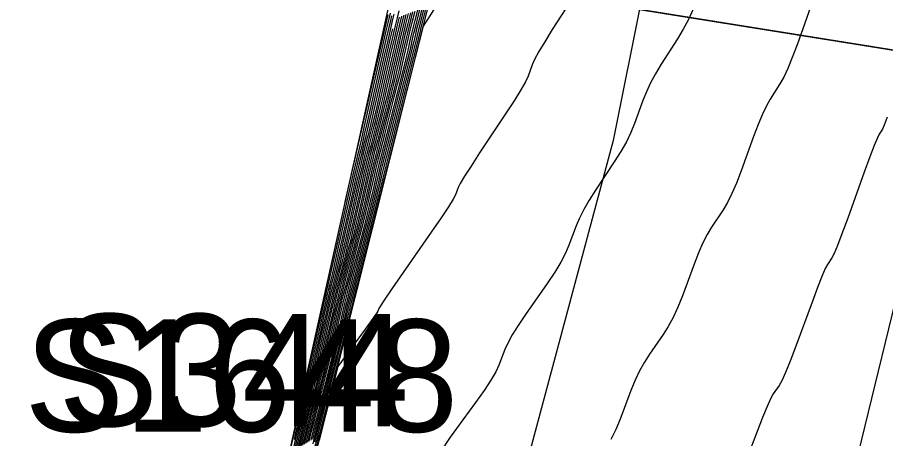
# Model space of a CAD drawing. Extents: x 1724534 to 1727318, y 657156 to 660047.
# Drawn here: x 1725590.29 to 1725621.22, y 659719.26 to 659734.26 of the extents above; entities that cross this region are included whole.
import ezdxf

# ---------------------------------------------------------------- set-up
doc = ezdxf.new("R2010")
doc.units = 0
for name, color, linetype in [('SURVEY - CONTOURS - Index with Text', 7, 'Continuous'), ('SURVEY - CONTOURS - Intermediate with optional Text', 7, 'Continuous'), ('SURVEY - DRAINAGE - Area Shapes', 7, 'Continuous'), ('SURVEY - DTM - Breaklines', 7, 'Continuous'), ('SURVEY - DTM - Breaklines - Points - Numbers', 7, 'Continuous'), ('SURVEY - NON-TRANSPORTATION - Features', 7, 'Continuous'), ('SURVEY - NON-TRANSPORTATION - Features - Points - Numbers', 7, 'Continuous'), ('SURVEY - UTILITIES - Fiber Optic Cable (Underground) with Text', 7, 'Continuous')]:
    doc.layers.add(name, color=color, linetype=linetype)

msp = doc.modelspace()

# ---------------------------------------------------------------- linework, layer by layer
at = {"layer": 'SURVEY - CONTOURS - Index with Text'}
for points in [[(1725606.529, 659736.741), (1725604.751, 659733.946), (1725603.479, 659728.979), (1725603.374, 659728.56), (1725602.269, 659724.234), (1725602.241, 659724.119), (1725602.194, 659723.924), (1725601.039, 659719.385), (1725601.008, 659719.258), (1725600.98, 659719.136), (1725600.766, 659718.286), (1725599.817, 659714.547), (1725599.49, 659713.236)], [(1725604.541, 659734.517), (1725604.357, 659733.777), (1725604.301, 659733.541), (1725604.185, 659733.032), (1725604.13, 659732.798), (1725603.949, 659732.073), (1725603.333, 659729.662), (1725603.23, 659729.251), (1725603.149, 659728.922), (1725603.091, 659728.675), (1725602.967, 659728.126), (1725602.909, 659727.881), (1725602.83, 659727.557), (1725602.607, 659726.674), (1725602.13, 659724.805), (1725602.029, 659724.398), (1725601.947, 659724.065), (1725601.887, 659723.807), (1725601.754, 659723.219), (1725601.694, 659722.963), (1725601.614, 659722.635), (1725601.396, 659721.767), (1725600.933, 659719.947), (1725600.832, 659719.543), (1725600.751, 659719.207)], [(1725600.463, 659719.029), (1725600.553, 659719.413), (1725600.639, 659719.77), (1725600.722, 659720.101), (1725600.938, 659720.946), (1725601.02, 659721.274), (1725601.105, 659721.626), (1725601.194, 659722.001), (1725601.285, 659722.4), (1725601.534, 659723.495), (1725601.626, 659723.895), (1725601.715, 659724.276), (1725601.803, 659724.637), (1725601.889, 659724.977), (1725602.115, 659725.86), (1725602.2, 659726.199), (1725602.286, 659726.555), (1725602.374, 659726.926), (1725602.464, 659727.314), (1725602.704, 659728.37), (1725602.794, 659728.76), (1725602.883, 659729.137), (1725602.972, 659729.501), (1725603.061, 659729.853), (1725603.297, 659730.774), (1725603.385, 659731.124), (1725603.473, 659731.482), (1725603.56, 659731.85), (1725603.647, 659732.228), (1725603.879, 659733.245), (1725603.967, 659733.624), (1725604.056, 659733.997), (1725604.146, 659734.365)], [(1725600.174, 659718.851), (1725600.274, 659719.283), (1725600.346, 659719.593), (1725600.392, 659719.782), (1725600.479, 659720.124), (1725600.525, 659720.312), (1725600.596, 659720.617), (1725600.694, 659721.04), (1725600.817, 659721.581), (1725601.18, 659723.182), (1725601.304, 659723.725), (1725601.402, 659724.154), (1725601.476, 659724.468), (1725601.525, 659724.667), (1725601.622, 659725.046), (1725601.67, 659725.244), (1725601.743, 659725.552), (1725601.84, 659725.972), (1725601.961, 659726.503), (1725602.316, 659728.066), (1725602.438, 659728.599), (1725602.536, 659729.024), (1725602.611, 659729.341), (1725602.663, 659729.551), (1725602.769, 659729.967), (1725602.821, 659730.175), (1725602.894, 659730.487), (1725602.991, 659730.903), (1725603.11, 659731.423), (1725603.458, 659732.949), (1725603.577, 659733.471), (1725603.667, 659733.857)]]:
    msp.add_lwpolyline(points, dxfattribs=at)
at = {"layer": 'SURVEY - CONTOURS - Intermediate with optional Text'}
for points in [[(1725605.839, 659738.467), (1725604.668, 659733.899), (1725604.638, 659733.778), (1725604.615, 659733.676), (1725604.401, 659732.832), (1725603.508, 659729.341), (1725603.401, 659728.918), (1725603.369, 659728.775), (1725603.153, 659727.92), (1725602.279, 659724.495), (1725602.17, 659724.057), (1725602.128, 659723.874), (1725602.021, 659723.443), (1725601.056, 659719.648), (1725600.944, 659719.194), (1725600.893, 659718.971), (1725600.783, 659718.525), (1725599.776, 659714.555), (1725599.087, 659711.793), (1725598.753, 659710.445), (1725598.659, 659710.053), (1725597.596, 659705.779), (1725597.458, 659705.207), (1725596.393, 659700.922)], [(1725605.523, 659737.794), (1725604.589, 659734.144), (1725604.513, 659733.838), (1725604.47, 659733.66), (1725604.4, 659733.354), (1725604.358, 659733.177), (1725604.175, 659732.452), (1725603.478, 659729.726), (1725603.292, 659728.986), (1725603.246, 659728.796), (1725603.168, 659728.451), (1725603.123, 659728.263), (1725602.941, 659727.537), (1725602.261, 659724.873), (1725602.076, 659724.133), (1725602.029, 659723.932), (1725601.941, 659723.546), (1725601.894, 659723.347), (1725601.713, 659722.622), (1725601.05, 659720.018), (1725600.866, 659719.278), (1725600.816, 659719.066)], [(1725605.534, 659737.554), (1725604.665, 659734.165), (1725604.554, 659733.719), (1725604.507, 659733.515), (1725604.398, 659733.076), (1725603.438, 659729.319), (1725603.324, 659728.857), (1725603.268, 659728.613), (1725603.156, 659728.159), (1725602.216, 659724.471), (1725602.099, 659723.994), (1725602.035, 659723.71), (1725601.92, 659723.241), (1725601, 659719.621), (1725600.924, 659719.314), (1725600.88, 659719.13)], [(1725610.159, 659735.104), (1725609.349, 659733.832), (1725609.077, 659733.396), (1725608.866, 659733.041), (1725608.718, 659732.766), (1725608.632, 659732.573), (1725608.484, 659732.166), (1725608.393, 659731.967), (1725608.229, 659731.677), (1725607.992, 659731.294), (1725607.682, 659730.82), (1725606.76, 659729.432), (1725606.453, 659728.964), (1725606.224, 659728.603), (1725606.072, 659728.347), (1725605.997, 659728.197), (1725605.902, 659727.94), (1725605.821, 659727.784), (1725605.65, 659727.51), (1725605.389, 659727.118), (1725605.038, 659726.609), (1725603.634, 659724.59), (1725603.382, 659724.222), (1725603.225, 659723.988), (1725603.165, 659723.888), (1725603.131, 659723.798), (1725603.094, 659723.733), (1725603.007, 659723.605), (1725602.872, 659723.415), (1725602.687, 659723.161), (1725601.711, 659721.831), (1725601.043, 659719.205)], [(1725618.687, 659735.038), (1725618.065, 659733.285), (1725617.895, 659732.827), (1725617.737, 659732.442), (1725617.591, 659732.13), (1725617.456, 659731.89), (1725617.111, 659731.349), (1725616.977, 659731.113), (1725616.833, 659730.814), (1725616.681, 659730.449), (1725616.519, 659730.021), (1725616.074, 659728.792), (1725615.909, 659728.359), (1725615.747, 659727.984), (1725615.588, 659727.666), (1725615.432, 659727.405), (1725615.02, 659726.785), (1725614.865, 659726.529), (1725614.71, 659726.225), (1725614.555, 659725.873), (1725614.398, 659725.474), (1725613.981, 659724.345), (1725613.821, 659723.941), (1725613.654, 659723.577), (1725613.48, 659723.253), (1725613.299, 659722.968), (1725612.807, 659722.262), (1725612.627, 659721.982), (1725612.458, 659721.674), (1725612.299, 659721.336), (1725612.149, 659720.97), (1725611.764, 659719.953), (1725611.61, 659719.582), (1725611.437, 659719.231)], [(1725598.876, 659713.817), (1725599.108, 659714.797), (1725600.194, 659719.591), (1725600.291, 659720.011), (1725601.28, 659724.367), (1725601.306, 659724.481), (1725601.352, 659724.67), (1725602.224, 659728.502), (1725602.395, 659729.245), (1725602.424, 659729.369), (1725602.453, 659729.482), (1725602.547, 659729.889), (1725602.649, 659730.334), (1725603.446, 659733.829), (1725603.546, 659734.257), (1725603.585, 659734.406)], [(1725600.232, 659718.886), (1725600.405, 659719.629), (1725600.458, 659719.846), (1725600.571, 659720.289), (1725600.624, 659720.504), (1725600.698, 659720.819), (1725600.794, 659721.232), (1725600.911, 659721.745), (1725601.251, 659723.245), (1725601.368, 659723.759), (1725601.465, 659724.178), (1725601.542, 659724.502), (1725601.598, 659724.729), (1725601.72, 659725.209), (1725601.776, 659725.435), (1725601.852, 659725.753), (1725601.947, 659726.163), (1725602.061, 659726.665), (1725602.509, 659728.631), (1725602.606, 659729.046), (1725602.683, 659729.373), (1725602.742, 659729.611), (1725602.875, 659730.128), (1725602.933, 659730.364), (1725603.01, 659730.686), (1725603.105, 659731.092), (1725603.217, 659731.584), (1725603.542, 659733.008), (1725603.655, 659733.501), (1725603.751, 659733.913), (1725603.83, 659734.243), (1725603.892, 659734.492)], [(1725600.578, 659719.1), (1725600.665, 659719.465), (1725600.757, 659719.841), (1725600.854, 659720.228), (1725601.121, 659721.274), (1725601.218, 659721.659), (1725601.309, 659722.03), (1725601.394, 659722.386), (1725601.473, 659722.728), (1725601.675, 659723.619), (1725601.754, 659723.963), (1725601.841, 659724.324), (1725601.934, 659724.704), (1725602.035, 659725.102), (1725602.312, 659726.186), (1725602.412, 659726.582), (1725602.504, 659726.956), (1725602.588, 659727.308), (1725602.665, 659727.639), (1725602.859, 659728.492), (1725602.936, 659728.825), (1725603.022, 659729.183), (1725603.117, 659729.566), (1725603.22, 659729.974), (1725603.508, 659731.097), (1725603.611, 659731.503), (1725603.704, 659731.881), (1725603.788, 659732.23), (1725603.862, 659732.549), (1725604.048, 659733.364), (1725604.123, 659733.685), (1725604.208, 659734.039), (1725604.304, 659734.426)], [(1725600.635, 659719.136), (1725600.721, 659719.491), (1725600.815, 659719.877), (1725601.213, 659721.438), (1725601.317, 659721.852), (1725601.411, 659722.232), (1725601.494, 659722.578), (1725601.566, 659722.891), (1725601.746, 659723.682), (1725601.819, 659723.997), (1725601.903, 659724.349), (1725602, 659724.738), (1725602.107, 659725.164), (1725602.41, 659726.349), (1725602.518, 659726.773), (1725602.613, 659727.156), (1725602.695, 659727.499), (1725602.765, 659727.801), (1725602.936, 659728.553), (1725603.007, 659728.857), (1725603.091, 659729.205), (1725603.189, 659729.598), (1725603.3, 659730.034), (1725603.613, 659731.258), (1725603.724, 659731.693), (1725603.82, 659732.08), (1725603.902, 659732.419), (1725603.97, 659732.71), (1725604.132, 659733.423), (1725604.201, 659733.716), (1725604.284, 659734.06), (1725604.383, 659734.456)], [(1725600.693, 659719.171), (1725600.776, 659719.517), (1725600.874, 659719.912), (1725601.304, 659721.603), (1725601.416, 659722.044), (1725601.512, 659722.433), (1725601.594, 659722.77), (1725601.66, 659723.055), (1725601.816, 659723.744), (1725601.883, 659724.031), (1725601.966, 659724.373), (1725602.065, 659724.772), (1725602.18, 659725.226), (1725602.509, 659726.512), (1725602.624, 659726.964), (1725602.721, 659727.357), (1725602.802, 659727.69), (1725602.866, 659727.964), (1725603.014, 659728.614), (1725603.078, 659728.889), (1725603.161, 659729.228), (1725603.379, 659730.095), (1725603.719, 659731.419), (1725603.836, 659731.883), (1725603.936, 659732.279), (1725604.016, 659732.609), (1725604.077, 659732.871), (1725604.217, 659733.482), (1725604.279, 659733.746), (1725604.361, 659734.081), (1725604.462, 659734.487)], [(1725604.62, 659734.548), (1725604.435, 659733.808), (1725604.385, 659733.6), (1725604.292, 659733.193), (1725604.244, 659732.988), (1725604.062, 659732.262), (1725603.405, 659729.694), (1725603.221, 659728.954), (1725603.169, 659728.735), (1725603.067, 659728.288), (1725603.016, 659728.072), (1725602.835, 659727.346), (1725602.196, 659724.839), (1725602.012, 659724.099), (1725601.958, 659723.869), (1725601.847, 659723.382), (1725601.794, 659723.155), (1725601.614, 659722.429), (1725600.992, 659719.983), (1725600.888, 659719.569), (1725600.808, 659719.242)], [(1725614.352, 659734.527), (1725614.194, 659734.182), (1725614.012, 659733.838), (1725613.807, 659733.497), (1725613.23, 659732.591), (1725613.027, 659732.255), (1725612.85, 659731.927), (1725612.699, 659731.608), (1725612.575, 659731.297), (1725612.279, 659730.479), (1725612.151, 659730.163), (1725611.988, 659729.83), (1725611.79, 659729.48), (1725611.557, 659729.112), (1725610.89, 659728.109), (1725610.659, 659727.747), (1725610.467, 659727.414), (1725610.313, 659727.11), (1725610.198, 659726.836), (1725609.941, 659726.142), (1725609.821, 659725.862), (1725609.652, 659725.544), (1725609.435, 659725.186), (1725609.169, 659724.788), (1725608.395, 659723.677), (1725608.131, 659723.286), (1725607.92, 659722.948), (1725607.762, 659722.662), (1725607.657, 659722.429), (1725607.447, 659721.876), (1725607.336, 659721.637), (1725607.16, 659721.334), (1725606.919, 659720.968), (1725606.613, 659720.538), (1725605.709, 659719.307), (1725605.369, 659718.79)], [(1725600.117, 659718.815), (1725600.218, 659719.257), (1725600.287, 659719.558), (1725600.326, 659719.719), (1725600.388, 659719.96), (1725600.426, 659720.119), (1725600.495, 659720.415), (1725600.594, 659720.848), (1725600.723, 659721.418), (1725601.109, 659723.12), (1725601.239, 659723.691), (1725601.34, 659724.129), (1725601.411, 659724.434), (1725601.452, 659724.605), (1725601.523, 659724.883), (1725601.564, 659725.052), (1725601.634, 659725.352), (1725601.733, 659725.781), (1725601.86, 659726.34), (1725602.239, 659728.005), (1725602.367, 659728.566), (1725602.467, 659729.001), (1725602.539, 659729.309), (1725602.583, 659729.49), (1725602.664, 659729.805), (1725602.708, 659729.985), (1725602.779, 659730.288), (1725602.877, 659730.713), (1725603.002, 659731.262), (1725603.373, 659732.89), (1725603.499, 659733.44), (1725603.599, 659733.871), (1725603.672, 659734.183), (1725603.719, 659734.374)], [(1725600.162, 659719.231), (1725600.229, 659719.523), (1725600.26, 659719.655), (1725600.296, 659719.796), (1725600.327, 659719.927), (1725600.393, 659720.213), (1725600.494, 659720.656), (1725600.63, 659721.254), (1725601.039, 659723.057), (1725601.175, 659723.657), (1725601.277, 659724.105), (1725601.345, 659724.4), (1725601.379, 659724.543), (1725601.425, 659724.72), (1725601.458, 659724.861), (1725601.525, 659725.151), (1725601.626, 659725.59), (1725601.76, 659726.178), (1725602.161, 659727.945), (1725602.296, 659728.534), (1725602.397, 659728.978), (1725602.467, 659729.277), (1725602.504, 659729.43), (1725602.558, 659729.644), (1725602.595, 659729.795), (1725602.663, 659730.088), (1725602.763, 659730.524), (1725602.895, 659731.101), (1725603.289, 659732.83), (1725603.421, 659733.41), (1725603.523, 659733.85), (1725603.593, 659734.152), (1725603.633, 659734.315)], [(1725600.29, 659718.922), (1725600.385, 659719.335), (1725600.463, 659719.664), (1725600.524, 659719.91), (1725600.663, 659720.453), (1725600.723, 659720.697), (1725600.8, 659721.02), (1725600.894, 659721.425), (1725601.004, 659721.909), (1725601.321, 659723.307), (1725601.432, 659723.793), (1725601.528, 659724.203), (1725601.607, 659724.535), (1725601.67, 659724.791), (1725601.819, 659725.372), (1725601.882, 659725.626), (1725601.96, 659725.953), (1725602.054, 659726.354), (1725602.162, 659726.827), (1725602.471, 659728.188), (1725602.58, 659728.663), (1725602.675, 659729.069), (1725602.756, 659729.405), (1725602.822, 659729.672), (1725602.98, 659730.29), (1725603.046, 659730.554), (1725603.126, 659730.885), (1725603.219, 659731.282), (1725603.325, 659731.745), (1725603.626, 659733.067), (1725603.733, 659733.532), (1725603.827, 659733.934), (1725603.909, 659734.274)], [(1725600.347, 659718.958), (1725600.441, 659719.361), (1725600.522, 659719.7), (1725600.59, 659719.973), (1725600.754, 659720.617), (1725600.822, 659720.889), (1725600.902, 659721.222), (1725600.994, 659721.617), (1725601.098, 659722.073), (1725601.392, 659723.37), (1725601.497, 659723.827), (1725601.59, 659724.227), (1725601.672, 659724.569), (1725601.743, 659724.853), (1725601.917, 659725.535), (1725601.988, 659725.817), (1725602.069, 659726.154), (1725602.161, 659726.545), (1725602.263, 659726.99), (1725602.549, 659728.249), (1725602.651, 659728.696), (1725602.744, 659729.092), (1725602.828, 659729.437), (1725602.902, 659729.732), (1725603.086, 659730.451), (1725603.159, 659730.744), (1725603.241, 659731.084), (1725603.333, 659731.471), (1725603.432, 659731.906), (1725603.711, 659733.127), (1725603.811, 659733.563), (1725603.903, 659733.955), (1725603.988, 659734.304)], [(1725600.405, 659718.993), (1725600.497, 659719.387), (1725600.581, 659719.735), (1725600.656, 659720.037), (1725600.846, 659720.781), (1725600.921, 659721.082), (1725601.004, 659721.424), (1725601.094, 659721.809), (1725601.561, 659723.861), (1725601.653, 659724.251), (1725601.738, 659724.603), (1725601.816, 659724.915), (1725602.016, 659725.697), (1725602.094, 659726.008), (1725602.178, 659726.354), (1725602.267, 659726.736), (1725602.723, 659728.728), (1725602.814, 659729.114), (1725602.9, 659729.469), (1725602.981, 659729.793), (1725603.191, 659730.612), (1725603.272, 659730.934), (1725603.357, 659731.283), (1725603.446, 659731.661), (1725603.889, 659733.593), (1725603.98, 659733.976), (1725604.067, 659734.335)], [(1725600.52, 659719.064), (1725600.609, 659719.439), (1725600.698, 659719.806), (1725600.788, 659720.164), (1725601.029, 659721.11), (1725601.119, 659721.467), (1725601.207, 659721.828), (1725601.294, 659722.194), (1725601.379, 659722.564), (1725601.604, 659723.557), (1725601.69, 659723.929), (1725601.778, 659724.3), (1725601.869, 659724.67), (1725601.962, 659725.04), (1725602.213, 659726.023), (1725602.306, 659726.39), (1725602.395, 659726.755), (1725602.481, 659727.117), (1725602.564, 659727.477), (1725602.781, 659728.431), (1725602.865, 659728.792), (1725602.952, 659729.16), (1725603.044, 659729.534), (1725603.14, 659729.914), (1725603.402, 659730.935), (1725603.498, 659731.313), (1725603.588, 659731.682), (1725603.674, 659732.04), (1725603.755, 659732.388), (1725603.964, 659733.304), (1725604.045, 659733.655), (1725604.132, 659734.018), (1725604.225, 659734.395)], [(1725601.975, 659727.686), (1725603.46, 659734.198), (1725603.497, 659734.351)], [(1725621.281, 659730.703), (1725621.169, 659730.422), (1725621.104, 659730.284), (1725620.992, 659730.107), (1725620.927, 659729.972), (1725620.817, 659729.7), (1725620.662, 659729.291), (1725620.462, 659728.745), (1725619.869, 659727.105), (1725619.667, 659726.555), (1725619.506, 659726.138), (1725619.386, 659725.852), (1725619.307, 659725.698), (1725619.15, 659725.462), (1725619.072, 659725.312), (1725618.953, 659725.036), (1725618.796, 659724.636), (1725618.599, 659724.112), (1725618.02, 659722.547), (1725617.82, 659722.02), (1725617.655, 659721.611), (1725617.525, 659721.32), (1725617.429, 659721.148), (1725617.219, 659720.847), (1725617.124, 659720.678), (1725616.996, 659720.4), (1725616.835, 659720.011), (1725616.641, 659719.511), (1725616.08, 659718.031)]]:
    msp.add_lwpolyline(points, dxfattribs=at)
at = {"layer": 'SURVEY - DRAINAGE - Area Shapes'}
for points in [[(1725496.032, 659791.425), (1725595.449, 659823.409), (1725690.966, 659796.106), (1725676.22, 659724.326), (1725483.401, 659755.229)], [(1725457.865, 659006.777), (1725413.857, 659016.262), (1725297.605, 659050.843), (1725314.042, 659296.608), (1725386.76, 659493.901), (1725483.401, 659755.229), (1725623.949, 659732.704), (1725676.22, 659724.326), (1725634.82, 659466.017), (1725543.324, 659353.721), (1725499.683, 659185.923), (1725479.088, 659106.738)]]:
    msp.add_lwpolyline(points, close=True, dxfattribs=at)
at = {"layer": 'SURVEY - DTM - Breaklines'}
for points in [[(1725548.52, 659521.481), (1725556.845, 659545.065), (1725562.116, 659569.482), (1725564.828, 659594.513), (1725575.937, 659617.765), (1725582.317, 659641.569), (1725587.744, 659666.22), (1725593.428, 659690.724), (1725599.084, 659714.698), (1725604.574, 659739.361), (1725605.919, 659744.429), (1725611.764, 659762.844), (1725613.112, 659786.858), (1725615.798, 659788.854), (1725620.104, 659809.038)], [(1725639.982, 659805.546), (1725635.79, 659784.47), (1725629.921, 659758.494), (1725625.443, 659739.387), (1725624.054, 659734.362), (1725618.103, 659709.974), (1725612.874, 659685.67), (1725607.844, 659661.097), (1725602.477, 659636.589), (1725597.046, 659612.281)]]:
    msp.add_lwpolyline(points, dxfattribs=at)
at = {"layer": 'SURVEY - NON-TRANSPORTATION - Features'}
msp.add_lwpolyline([(1725569.664, 659593.303), (1725577.056, 659617.422), (1725582.603, 659641.503), (1725588.069, 659666.147), (1725593.908, 659690.609), (1725599.872, 659714.501), (1725606.018, 659738.998), (1725607.394, 659744.026), (1725612.585, 659762.615), (1725617.711, 659786.227), (1725616.679, 659788.487), (1725620.281, 659809.007)], dxfattribs=at)
at = {"layer": 'SURVEY - UTILITIES - Fiber Optic Cable (Underground) with Text'}
msp.add_lwpolyline([(1725620.739, 659775.717), (1725611.515, 659729.876), (1725595.678, 659670.817), (1725588.852, 659637.987), (1725579.945, 659608.985), (1725572.052, 659574.699), (1725561.954, 659530.586), (1725538.949, 659448.715), (1725526.808, 659392.271), (1725505.744, 659313.434), (1725493.556, 659248.407)], dxfattribs=at)

# ---------------------------------------------------------------- texts
at = {"layer": 'SURVEY - DTM - Breaklines - Points - Numbers'}
msp.add_text('S344', height=4, dxfattribs=at).set_placement((1725591.748, 659719.698))
at = {"layer": 'SURVEY - NON-TRANSPORTATION - Features - Points - Numbers'}
msp.add_text('S1648', height=4, dxfattribs=at).set_placement((1725590.537, 659719.501))

doc.saveas('drawing.dxf')
